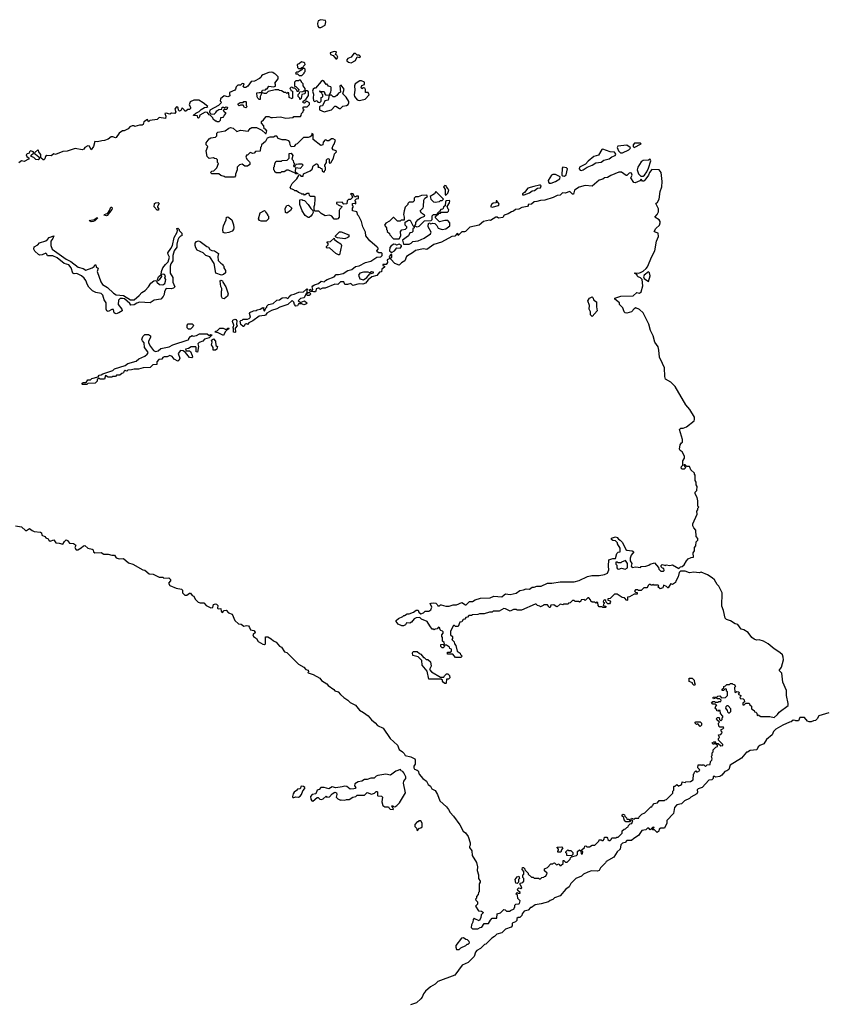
# Model space of a CAD drawing. Extents: x 2219101 to 2444320, y 201258 to 358766.
# Tile 316 of 349: x 2382054 to 2391076, y 292816 to 303846. Entities that reach past the tile are written whole.
import ezdxf

# ---------------------------------------------------------------- set-up
doc = ezdxf.new("R2010")
doc.units = 0

msp = doc.modelspace()

# ---------------------------------------------------------------- linework, layer by layer
at = {"layer": '0CON10XD'}
for points in [[(2385425, 303760), (2385476, 303784), (2385483, 303823), (2385478, 303838), (2385425, 303846), (2385398, 303832), (2385390, 303805), (2385393, 303773), (2385405, 303760), (2385425, 303760)], [(2385605, 303407), (2385616, 303425), (2385605, 303448), (2385590, 303455), (2385600, 303485), (2385575, 303490), (2385532, 303475), (2385533, 303455), (2385563, 303443), (2385595, 303408), (2385605, 303407)], [(2385765, 303364), (2385815, 303389), (2385835, 303430), (2385865, 303422), (2385870, 303435), (2385855, 303447), (2385835, 303450), (2385815, 303468), (2385795, 303468), (2385766, 303425), (2385729, 303411), (2385716, 303395), (2385718, 303385), (2385735, 303369), (2385765, 303364)], [(2385178, 303298), (2385205, 303300), (2385215, 303310), (2385228, 303312), (2385233, 303327), (2385250, 303345), (2385248, 303358), (2385237, 303367), (2385208, 303372), (2385185, 303350), (2385160, 303345), (2385165, 303310), (2385178, 303298)], [(2386777, 301353), (2386692, 301328), (2386615, 301270), (2386575, 301278), (2386485, 301260), (2386465, 301241), (2386387, 301193), (2386367, 301145), (2386329, 301121), (2386305, 301097), (2386255, 301113), (2386212, 301162), (2386210, 301175), (2386220, 301185), (2386220, 301215), (2386215, 301220), (2386190, 301195), (2386198, 301172), (2386170, 301155), (2386172, 301125), (2386158, 301102), (2386120, 301105), (2386122, 301092), (2386140, 301085), (2386138, 301075), (2386110, 301050), (2386105, 301020), (2386082, 301018), (2386055, 300982), (2385996, 300964), (2385957, 300933), (2385928, 300895), (2385895, 300882), (2385855, 300888), (2385785, 300870), (2385762, 300892), (2385725, 300878), (2385695, 300880), (2385685, 300910), (2385645, 300908), (2385615, 300880), (2385585, 300883), (2385475, 300837), (2385445, 300838), (2385415, 300822), (2385408, 300838), (2385395, 300838), (2385375, 300830), (2385372, 300805), (2385365, 300798), (2385345, 300798), (2385312, 300802), (2385300, 300815), (2385302, 300828), (2385328, 300812), (2385338, 300825), (2385328, 300855), (2385337, 300865), (2385355, 300877), (2385400, 300890), (2385430, 300915), (2385465, 300910), (2385478, 300925), (2385497, 300935), (2385574, 300966), (2385598, 300992), (2385625, 300990), (2385677, 301003), (2385730, 301035), (2385775, 301048), (2385815, 301080), (2385855, 301090), (2385927, 301125), (2385988, 301142), (2386055, 301186), (2386099, 301191), (2386114, 301205), (2386112, 301225), (2386105, 301234), (2386075, 301236), (2386057, 301245), (2386054, 301256), (2386070, 301275), (2386070, 301285), (2386059, 301299), (2385977, 301367), (2385930, 301425), (2385928, 301465), (2385898, 301525), (2385882, 301585), (2385852, 301645), (2385840, 301655), (2385828, 301695), (2385780, 301705), (2385780, 301735), (2385790, 301745), (2385788, 301758), (2385780, 301765), (2385780, 301785), (2385805, 301790), (2385818, 301782), (2385820, 301805), (2385812, 301812), (2385810, 301825), (2385825, 301840), (2385848, 301842), (2385848, 301868), (2385825, 301870), (2385818, 301862), (2385805, 301860), (2385790, 301895), (2385765, 301900), (2385760, 301895), (2385768, 301888), (2385780, 301855), (2385758, 301832), (2385735, 301830), (2385720, 301815), (2385718, 301782), (2385685, 301780), (2385665, 301800), (2385602, 301798), (2385602, 301782), (2385615, 301780), (2385622, 301772), (2385660, 301755), (2385658, 301742), (2385640, 301725), (2385633, 301707), (2385630, 301635), (2385618, 301615), (2385605, 301610), (2385575, 301612), (2385548, 301645), (2385525, 301658), (2385475, 301650), (2385430, 301675), (2385405, 301700), (2385362, 301702), (2385350, 301715), (2385350, 301755), (2385358, 301775), (2385364, 301835), (2385362, 301862), (2385357, 301867), (2385310, 301865), (2385300, 301875), (2385295, 301900), (2385275, 301900), (2385245, 301880), (2385235, 301890), (2385215, 301890), (2385205, 301900), (2385175, 301910), (2385155, 301930), (2385135, 301930), (2385125, 301940), (2385095, 301950), (2385082, 301965), (2385105, 302010), (2385156, 302064), (2385182, 302108), (2385195, 302110), (2385203, 302093), (2385228, 302092), (2385232, 302118), (2385308, 302152), (2385328, 302172), (2385342, 302208), (2385375, 302230), (2385385, 302230), (2385400, 302205), (2385392, 302192), (2385415, 302190), (2385422, 302182), (2385438, 302178), (2385442, 302152), (2385455, 302140), (2385468, 302142), (2385472, 302158), (2385480, 302165), (2385480, 302195), (2385472, 302202), (2385470, 302215), (2385490, 302245), (2385490, 302275), (2385502, 302288), (2385515, 302290), (2385520, 302285), (2385520, 302245), (2385525, 302240), (2385538, 302242), (2385567, 302293), (2385580, 302345), (2385600, 302365), (2385598, 302378), (2385565, 302388), (2385552, 302405), (2385563, 302437), (2385577, 302453), (2385590, 302495), (2385565, 302510), (2385545, 302510), (2385515, 302490), (2385495, 302490), (2385488, 302498), (2385475, 302500), (2385452, 302475), (2385450, 302445), (2385425, 302438), (2385340, 302505), (2385340, 302565), (2385325, 302570), (2385320, 302545), (2385307, 302533), (2385283, 302527), (2385232, 302528), (2385160, 302455), (2385144, 302446), (2385126, 302424), (2385095, 302420), (2385083, 302443), (2385080, 302475), (2385068, 302488), (2385035, 302500), (2384995, 302500), (2384950, 302515), (2384935, 302540), (2384915, 302540), (2384895, 302530), (2384855, 302530), (2384825, 302520), (2384805, 302480), (2384760, 302445), (2384757, 302423), (2384750, 302415), (2384748, 302372), (2384695, 302370), (2384678, 302352), (2384665, 302348), (2384635, 302360), (2384605, 302330), (2384592, 302328), (2384588, 302305), (2384601, 302281), (2384628, 302255), (2384632, 302245), (2384630, 302225), (2384605, 302204), (2384576, 302206), (2384545, 302228), (2384515, 302220), (2384488, 302192), (2384488, 302165), (2384470, 302115), (2384470, 302095), (2384458, 302082), (2384355, 302080), (2384345, 302090), (2384305, 302100), (2384285, 302120), (2384205, 302120), (2384190, 302135), (2384205, 302150), (2384228, 302152), (2384260, 302185), (2384280, 302235), (2384270, 302245), (2384270, 302275), (2384258, 302288), (2384235, 302290), (2384225, 302298), (2384175, 302290), (2384153, 302313), (2384142, 302375), (2384160, 302425), (2384142, 302445), (2384142, 302465), (2384175, 302512), (2384195, 302522), (2384245, 302530), (2384260, 302545), (2384262, 302575), (2384273, 302587), (2384355, 302601), (2384395, 302631), (2384415, 302639), (2384445, 302630), (2384485, 302593), (2384525, 302608), (2384612, 302598), (2384634, 302626), (2384653, 302637), (2384705, 302638), (2384767, 302607), (2384805, 302570), (2384815, 302570), (2384822, 302602), (2384805, 302620), (2384792, 302622), (2384788, 302655), (2384760, 302685), (2384760, 302705), (2384786, 302724), (2384815, 302762), (2384845, 302762), (2384865, 302750), (2384885, 302751), (2384975, 302757), (2385035, 302743), (2385115, 302750), (2385125, 302760), (2385198, 302762), (2385207, 302773), (2385210, 302795), (2385230, 302815), (2385230, 302825), (2385240, 302835), (2385230, 302845), (2385230, 302865), (2385235, 302870), (2385275, 302870), (2385300, 302895), (2385300, 302915), (2385275, 302930), (2385262, 302928), (2385245, 302910), (2385230, 302915), (2385230, 302935), (2385260, 302950), (2385290, 302995), (2385287, 303037), (2385275, 303050), (2385250, 303050), (2385252, 303025), (2385248, 303015), (2385212, 303008), (2385207, 302963), (2385195, 302950), (2385190, 302955), (2385190, 302965), (2385172, 302985), (2385172, 303008), (2385188, 303022), (2385192, 303038), (2385225, 303040), (2385235, 303050), (2385250, 303050), (2385250, 303075), (2385230, 303105), (2385228, 303128), (2385210, 303145), (2385210, 303155), (2385198, 303168), (2385185, 303170), (2385175, 303160), (2385145, 303160), (2385130, 303145), (2385132, 303102), (2385148, 303098), (2385180, 303065), (2385178, 303052), (2385168, 303042), (2385162, 303042), (2385158, 303058), (2385135, 303080), (2385115, 303080), (2385108, 303088), (2385095, 303090), (2385080, 303075), (2385088, 303068), (2385092, 303052), (2385110, 303045), (2385110, 302965), (2385105, 302960), (2385070, 302975), (2385068, 303028), (2385055, 303030), (2385045, 303020), (2385035, 303030), (2385015, 303030), (2384985, 303050), (2384962, 303052), (2384955, 303060), (2384915, 303060), (2384835, 303040), (2384815, 303020), (2384795, 303018), (2384760, 303030), (2384760, 303015), (2384748, 302985), (2384748, 302952), (2384735, 302950), (2384720, 302965), (2384713, 302983), (2384710, 303025), (2384735, 303032), (2384760, 303030), (2384774, 303056), (2384805, 303060), (2384815, 303070), (2384825, 303070), (2384845, 303100), (2384895, 303092), (2384918, 303102), (2384920, 303125), (2384910, 303135), (2384950, 303185), (2384950, 303205), (2384920, 303235), (2384902, 303242), (2384890, 303255), (2384875, 303258), (2384845, 303254), (2384775, 303230), (2384762, 303218), (2384755, 303200), (2384738, 303188)], [(2385185, 303220), (2385215, 303222), (2385240, 303245), (2385240, 303255), (2385250, 303265), (2385252, 303292), (2385245, 303300), (2385222, 303298), (2385215, 303280), (2385205, 303280), (2385172, 303258), (2385153, 303257), (2385142, 303245), (2385145, 303240), (2385165, 303240), (2385185, 303220)], [(2384738, 303188), (2384682, 303158), (2384645, 303152), (2384608, 303102), (2384585, 303088), (2384568, 303088), (2384558, 303098), (2384567, 303127), (2384545, 303130), (2384526, 303114), (2384495, 303113), (2384477, 303095), (2384472, 303068), (2384463, 303057), (2384405, 303030), (2384403, 303013), (2384410, 303005), (2384400, 302990), (2384385, 302982), (2384345, 302992), (2384302, 302958), (2384300, 302935), (2384308, 302928), (2384310, 302915), (2384280, 302885), (2384185, 302832), (2384178, 302815), (2384182, 302802), (2384195, 302790), (2384232, 302788), (2384250, 302805), (2384260, 302825), (2384285, 302838), (2384318, 302842), (2384323, 302867), (2384337, 302867), (2384345, 302860), (2384365, 302868), (2384380, 302865), (2384375, 302840), (2384345, 302840), (2384332, 302828), (2384342, 302812), (2384358, 302808), (2384360, 302795), (2384342, 302778), (2384338, 302762), (2384328, 302752), (2384302, 302748), (2384300, 302715), (2384285, 302700), (2384265, 302700), (2384258, 302708), (2384245, 302710), (2384222, 302732), (2384218, 302748), (2384188, 302778), (2384175, 302780), (2384158, 302808), (2384131, 302809), (2384070, 302775), (2384065, 302750), (2384055, 302743), (2384050, 302745), (2384045, 302770), (2384002, 302772), (2384002, 302778), (2384025, 302800), (2384065, 302818), (2384085, 302840), (2384125, 302862), (2384150, 302865), (2384160, 302875), (2384110, 302915), (2384060, 302945), (2384005, 302943), (2383964, 302926), (2383953, 302893), (2383967, 302867), (2383965, 302850), (2383955, 302840), (2383935, 302840), (2383915, 302820), (2383902, 302822), (2383896, 302836), (2383875, 302860), (2383860, 302830), (2383843, 302823), (2383833, 302833), (2383829, 302859), (2383815, 302868), (2383805, 302866), (2383791, 302845), (2383802, 302815), (2383790, 302795), (2383755, 302800), (2383735, 302788), (2383695, 302798), (2383680, 302795), (2383692, 302765), (2383685, 302740), (2383615, 302750), (2383592, 302728), (2383513, 302717), (2383495, 302702), (2383485, 302727), (2383445, 302700), (2383437, 302673), (2383427, 302663), (2383394, 302666), (2383345, 302650), (2383337, 302657), (2383315, 302658), (2383288, 302645), (2383267, 302623), (2383225, 302602), (2383205, 302600), (2383167, 302573), (2383135, 302528), (2383125, 302522), (2383095, 302532), (2383078, 302532), (2383045, 302507), (2383005, 302491), (2382975, 302490), (2382925, 302477), (2382895, 302480), (2382882, 302425), (2382855, 302388), (2382835, 302428), (2382815, 302432), (2382784, 302416), (2382773, 302397), (2382755, 302387), (2382675, 302402), (2382585, 302373), (2382535, 302370), (2382455, 302337), (2382435, 302342), (2382405, 302322), (2382356, 302324), (2382343, 302315), (2382334, 302286), (2382323, 302277), (2382315, 302277), (2382289, 302299), (2382289, 302335), (2382277, 302355), (2382268, 302365), (2382265, 302380), (2382255, 302387), (2382220, 302355), (2382222, 302342), (2382245, 302330), (2382270, 302305), (2382272, 302285), (2382260, 302275), (2382235, 302280), (2382211, 302301), (2382182, 302312), (2382182, 302328), (2382208, 302352), (2382210, 302365), (2382174, 302376), (2382163, 302367), (2382158, 302352), (2382136, 302344), (2382127, 302333), (2382132, 302312), (2382160, 302295), (2382152, 302285), (2382105, 302258), (2382074, 302266), (2382045, 302242)], [(2385415, 302920), (2385430, 302935), (2385430, 302975), (2385448, 302982), (2385450, 303005), (2385442, 303012), (2385438, 303028), (2385422, 303032), (2385420, 303040), (2385410, 303045), (2385415, 303048), (2385420, 303040), (2385465, 303040), (2385470, 303015), (2385480, 303005), (2385520, 303000), (2385540, 303035), (2385543, 303057), (2385543, 303085), (2385538, 303095), (2385512, 303102), (2385495, 303128), (2385485, 303120), (2385464, 303154), (2385445, 303164), (2385430, 303155), (2385365, 303080), (2385355, 303080), (2385342, 303068), (2385332, 303045), (2385343, 303013), (2385340, 302965), (2385345, 302940), (2385355, 302930), (2385385, 302940), (2385392, 302922), (2385415, 302920)], [(2385465, 302812), (2385544, 302836), (2385585, 302876), (2385595, 302878), (2385635, 302850), (2385645, 302850), (2385673, 302877), (2385715, 302884), (2385731, 302895), (2385740, 302915), (2385739, 302929), (2385709, 302979), (2385673, 303015), (2385688, 303068), (2385655, 303112), (2385638, 303105), (2385647, 303033), (2385625, 303022), (2385607, 302995), (2385585, 302981), (2385565, 302982), (2385545, 303000), (2385520, 303000), (2385508, 302945), (2385473, 302937), (2385445, 302880), (2385422, 302878), (2385412, 302868), (2385410, 302835), (2385465, 302812)], [(2385855, 302941), (2385875, 302944), (2385923, 302955), (2385968, 303005), (2385955, 303031), (2385925, 303030), (2385926, 303065), (2385919, 303079), (2385905, 303081), (2385885, 303071), (2385878, 303085), (2385885, 303108), (2385915, 303118), (2385917, 303147), (2385882, 303162), (2385865, 303162), (2385811, 303129), (2385803, 303105), (2385809, 303055), (2385799, 303005), (2385804, 302984), (2385835, 302947), (2385855, 302941)], [(2384585, 302860), (2384572, 302862), (2384555, 302890), (2384525, 302890), (2384512, 302882), (2384502, 302892), (2384500, 302905), (2384523, 302917), (2384555, 302920), (2384565, 302930), (2384585, 302930), (2384590, 302925), (2384590, 302885), (2384600, 302875), (2384585, 302860)], [(2388784, 302354), (2388805, 302355), (2388875, 302387), (2388894, 302405), (2388890, 302415), (2388855, 302440), (2388752, 302428), (2388747, 302413), (2388761, 302375), (2388784, 302354)], [(2388935, 302414), (2389013, 302455), (2389005, 302463), (2388938, 302462), (2388926, 302445), (2388924, 302424), (2388935, 302414)], [(2385165, 302120), (2385145, 302120), (2385138, 302128), (2385065, 302160), (2385045, 302160), (2385015, 302140), (2384985, 302140), (2384975, 302130), (2384925, 302130), (2384912, 302142), (2384908, 302158), (2384900, 302165), (2384900, 302195), (2384908, 302202), (2384910, 302235), (2384925, 302260), (2384985, 302260), (2384995, 302270), (2385048, 302272), (2385070, 302295), (2385073, 302347), (2385095, 302350), (2385112, 302325), (2385100, 302285), (2385118, 302268), (2385120, 302245), (2385130, 302235), (2385120, 302205), (2385125, 302200), (2385138, 302202), (2385142, 302218), (2385152, 302228), (2385175, 302232), (2385215, 302230), (2385230, 302215), (2385195, 302180), (2385142, 302188), (2385140, 302145), (2385152, 302132), (2385168, 302128), (2385165, 302120)], [(2388345, 302157), (2388365, 302163), (2388408, 302192), (2388465, 302215), (2388508, 302242), (2388565, 302251), (2388595, 302271), (2388655, 302288), (2388685, 302310), (2388721, 302325), (2388729, 302335), (2388728, 302348), (2388715, 302361), (2388665, 302364), (2388585, 302397), (2388575, 302393), (2388535, 302330), (2388482, 302315), (2388419, 302261), (2388392, 302228), (2388323, 302195), (2388320, 302175), (2388331, 302161), (2388345, 302157)], [(2389012, 302092), (2389035, 302092), (2389052, 302105), (2389079, 302141), (2389097, 302183), (2389123, 302265), (2389115, 302282), (2389096, 302274), (2389035, 302268), (2389015, 302252), (2388977, 302195), (2388970, 302165), (2388985, 302120), (2389012, 302092)], [(2388585, 297260), (2388575, 297270), (2388545, 297270), (2388532, 297282), (2388528, 297318), (2388515, 297320), (2388505, 297310), (2388495, 297320), (2388465, 297320), (2388452, 297332), (2388448, 297348), (2388428, 297368), (2388415, 297370), (2388385, 297340), (2388375, 297350), (2388342, 297348), (2388338, 297332), (2388325, 297320), (2388315, 297330), (2388275, 297330), (2388265, 297340), (2388245, 297340), (2388218, 297312), (2388202, 297308), (2388195, 297300), (2388145, 297300), (2388135, 297290), (2388105, 297300), (2388075, 297270), (2388062, 297272), (2388035, 297290), (2388002, 297288), (2387995, 297260), (2387985, 297260), (2387978, 297278), (2387965, 297290), (2387925, 297290), (2387918, 297282), (2387885, 297270), (2387878, 297278), (2387852, 297282), (2387837, 297297), (2387825, 297298), (2387675, 297230), (2387625, 297230), (2387615, 297240), (2387585, 297240), (2387545, 297220), (2387495, 297248), (2387475, 297250), (2387425, 297220), (2387355, 297220), (2387345, 297210), (2387315, 297210), (2387255, 297190), (2387205, 297192), (2387185, 297182), (2387125, 297180), (2387115, 297170), (2387085, 297170), (2387068, 297152), (2387052, 297148), (2387038, 297132), (2387022, 297128), (2387005, 297100), (2386982, 297098), (2386965, 297050), (2386935, 297050), (2386925, 297060), (2386912, 297058), (2386880, 296995), (2386880, 296955), (2386900, 296935), (2386900, 296915), (2386893, 296903), (2386920, 296875), (2386923, 296853), (2386940, 296835), (2386952, 296772), (2386988, 296748), (2386990, 296735), (2387010, 296715), (2386995, 296700), (2386935, 296700), (2386905, 296740), (2386845, 296740), (2386845, 296760), (2386875, 296760), (2386888, 296772), (2386890, 296795), (2386872, 296802), (2386868, 296818), (2386835, 296840), (2386802, 296838), (2386810, 296825), (2386795, 296810), (2386785, 296810), (2386770, 296825), (2386772, 296848), (2386805, 296850), (2386810, 296855), (2386808, 296868), (2386790, 296885), (2386790, 296925), (2386780, 296935), (2386780, 296955), (2386798, 296972), (2386798, 296988), (2386788, 296998), (2386772, 297002), (2386762, 297012), (2386758, 297028), (2386745, 297040), (2386728, 297022), (2386705, 297020), (2386695, 297010), (2386688, 297018), (2386675, 297020), (2386648, 297055), (2386616, 297106), (2386555, 297130), (2386535, 297150), (2386494, 297146), (2386470, 297135), (2386443, 297097), (2386423, 297087), (2386385, 297090), (2386373, 297067), (2386353, 297057), (2386335, 297057), (2386294, 297074), (2386270, 297105), (2386270, 297115), (2386295, 297138), (2386345, 297160), (2386355, 297170), (2386365, 297170), (2386395, 297190), (2386415, 297190), (2386465, 297210), (2386495, 297230), (2386515, 297230), (2386525, 297210), (2386545, 297190), (2386575, 297200), (2386595, 297220), (2386635, 297220), (2386660, 297235), (2386668, 297265), (2386652, 297305), (2386661, 297309), (2386685, 297313), (2386715, 297308), (2386730, 297295), (2386735, 297280), (2386755, 297280), (2386765, 297290), (2386775, 297290), (2386825, 297278), (2386865, 297278), (2386908, 297292), (2386945, 297290), (2387005, 297318), (2387045, 297290), (2387055, 297290), (2387093, 297327), (2387125, 297328), (2387155, 297347), (2387214, 297366), (2387322, 297368), (2387365, 297388), (2387455, 297380), (2387478, 297405), (2387495, 297413), (2387545, 297408), (2387615, 297422), (2387655, 297450), (2387695, 297458), (2387725, 297472), (2387765, 297468), (2387795, 297488), (2387815, 297488), (2387845, 297502), (2387895, 297502), (2387965, 297532), (2388015, 297533), (2388105, 297548), (2388265, 297547), (2388320, 297565), (2388413, 297607), (2388461, 297619), (2388545, 297619), (2388605, 297630), (2388638, 297645), (2388652, 297685), (2388647, 297725), (2388650, 297795), (2388695, 297810), (2388728, 297812), (2388740, 297865), (2388755, 297880), (2388780, 297885), (2388777, 297927), (2388750, 297975), (2388750, 297985), (2388728, 298008), (2388695, 298010), (2388683, 298023), (2388682, 298038), (2388725, 298052), (2388746, 298046), (2388760, 298025), (2388780, 298015), (2388805, 297990), (2388842, 297912), (2388852, 297902), (2388915, 297897), (2388932, 297885), (2388902, 297848), (2388890, 297815), (2388890, 297785), (2388910, 297755), (2388902, 297725), (2388915, 297710), (2388955, 297718), (2389005, 297710), (2389015, 297720), (2389066, 297724), (2389100, 297735), (2389113, 297747), (2389165, 297760), (2389208, 297708), (2389212, 297692), (2389235, 297670), (2389265, 297670), (2389270, 297675), (2389268, 297698), (2389252, 297702), (2389238, 297718), (2389238, 297732), (2389248, 297742), (2389277, 297737), (2389285, 297730), (2389295, 297738), (2389335, 297730), (2389365, 297738), (2389435, 297700), (2389453, 297717), (2389475, 297720), (2389495, 297738), (2389520, 297785), (2389542, 297808), (2389575, 297822), (2389600, 297825), (2389598, 297875), (2389610, 297895), (2389610, 297935), (2389628, 297952), (2389630, 297995), (2389650, 298015), (2389650, 298035), (2389630, 298055), (2389627, 298127), (2389603, 298153), (2389592, 298175), (2389591, 298199), (2389640, 298305), (2389638, 298342), (2389650, 298355), (2389650, 298375), (2389658, 298385), (2389650, 298395), (2389650, 298455), (2389642, 298492), (2389618, 298535), (2389620, 298555), (2389637, 298573), (2389640, 298615), (2389630, 298635), (2389630, 298665), (2389620, 298685), (2389620, 298745), (2389610, 298755), (2389610, 298765), (2389570, 298805), (2389560, 298835), (2389555, 298840), (2389525, 298840), (2389508, 298858), (2389495, 298860), (2389490, 298855), (2389508, 298838), (2389510, 298825), (2389495, 298812), (2389475, 298810), (2389461, 298821), (2389465, 298840), (2389480, 298855), (2389482, 298905), (2389500, 298935), (2389500, 298955), (2389472, 299005), (2389451, 299021), (2389444, 299034), (2389452, 299085), (2389464, 299106), (2389478, 299115), (2389478, 299145), (2389442, 299255), (2389458, 299272), (2389485, 299270), (2389520, 299285), (2389606, 299354), (2389613, 299367), (2389613, 299395), (2389559, 299479), (2389515, 299532), (2389395, 299737), (2389348, 299785), (2389285, 299820), (2389278, 299848), (2389274, 299945), (2389254, 299996), (2389218, 300065), (2389213, 300145), (2389203, 300183), (2389166, 300235), (2389149, 300305), (2389119, 300365), (2389098, 300435), (2389035, 300562), (2388995, 300599), (2388955, 300618), (2388935, 300607), (2388905, 300574), (2388855, 300560), (2388835, 300562), (2388824, 300574), (2388808, 300618), (2388770, 300655), (2388770, 300675), (2388720, 300715), (2388720, 300725), (2388785, 300749), (2388925, 300754), (2388965, 300788), (2388995, 300781), (2389013, 300797), (2389031, 300865), (2389027, 300937), (2389005, 300956), (2388980, 300965), (2388970, 300975), (2388968, 300988), (2388940, 301005), (2388945, 301010), (2388985, 301008), (2389005, 301013), (2389035, 301029), (2389071, 301059), (2389085, 301079), (2389135, 301192), (2389168, 301255), (2389184, 301365), (2389208, 301418), (2389206, 301456), (2389170, 301465), (2389160, 301475), (2389178, 301505), (2389219, 301545), (2389228, 301572), (2389227, 301587), (2389216, 301605), (2389168, 301635), (2389195, 301663), (2389208, 301695), (2389207, 301727), (2389178, 301785), (2389197, 301803), (2389216, 301835), (2389228, 301921), (2389246, 301975), (2389251, 302035), (2389238, 302135), (2389214, 302164), (2389135, 302168), (2389106, 302135), (2389097, 302103), (2389055, 302048), (2389042, 302038), (2389028, 302038), (2389015, 302060), (2388998, 302042), (2388945, 302018), (2388931, 302021), (2388900, 302075), (2388912, 302105), (2388906, 302126), (2388895, 302132), (2388878, 302125), (2388855, 302100), (2388845, 302100), (2388795, 302137), (2388765, 302137), (2388675, 302100), (2388638, 302078), (2388605, 302073), (2388585, 302060), (2388545, 302047), (2388465, 301982), (2388385, 301990), (2388320, 301970), (2388268, 301935), (2388255, 301890), (2388245, 301892), (2388215, 301920), (2388163, 301903), (2388134, 301906), (2388105, 301882), (2388074, 301876), (2388030, 301855), (2387935, 301823), (2387885, 301822), (2387845, 301809), (2387815, 301806), (2387785, 301780), (2387750, 301775), (2387750, 301765), (2387740, 301755), (2387677, 301743), (2387645, 301724), (2387605, 301718), (2387585, 301700), (2387560, 301695), (2387525, 301670), (2387480, 301655), (2387465, 301630), (2387415, 301622), (2387402, 301632), (2387385, 301632), (2387325, 301598), (2387315, 301600), (2387250, 301585), (2387200, 301545), (2387095, 301522), (2387048, 301475), (2387035, 301468), (2387005, 301468), (2386965, 301430), (2386960, 301435), (2386970, 301445), (2386955, 301450), (2386928, 301422), (2386895, 301418), (2386777, 301353)], [(2388005, 302014), (2388055, 302035), (2388104, 302065), (2388106, 302086), (2388055, 302110), (2388025, 302112), (2388010, 302105), (2387974, 302045), (2387976, 302025), (2387985, 302016), (2388005, 302014)], [(2388155, 302093), (2388175, 302108), (2388188, 302175), (2388177, 302187), (2388138, 302192), (2388128, 302182), (2388127, 302105), (2388138, 302095), (2388155, 302093)], [(2387705, 301883), (2387765, 301908), (2387793, 301927), (2387818, 301932), (2387852, 301958), (2387885, 301964), (2387893, 301985), (2387885, 301993), (2387875, 301992), (2387811, 301979), (2387745, 301957), (2387709, 301911), (2387684, 301895), (2387684, 301884), (2387705, 301883)], [(2386415, 301333), (2386437, 301343), (2386455, 301363), (2386515, 301370), (2386582, 301398), (2386654, 301446), (2386663, 301465), (2386630, 301525), (2386628, 301545), (2386635, 301570), (2386648, 301568), (2386655, 301560), (2386682, 301568), (2386702, 301562), (2386725, 301540), (2386741, 301511), (2386785, 301495), (2386825, 301502), (2386870, 301535), (2386872, 301572), (2386850, 301595), (2386815, 301598), (2386755, 301580), (2386710, 301625), (2386712, 301638), (2386730, 301660), (2386685, 301660), (2386670, 301645), (2386670, 301605), (2386658, 301592), (2386585, 301590), (2386525, 301530), (2386505, 301522), (2386482, 301532), (2386480, 301545), (2386490, 301555), (2386492, 301575), (2386512, 301605), (2386542, 301628), (2386590, 301645), (2386588, 301658), (2386555, 301678), (2386540, 301705), (2386572, 301738), (2386578, 301755), (2386580, 301825), (2386590, 301845), (2386620, 301865), (2386615, 301880), (2386555, 301878), (2386515, 301860), (2386485, 301860), (2386470, 301845), (2386470, 301815), (2386458, 301802), (2386415, 301800), (2386400, 301785), (2386400, 301775), (2386370, 301745), (2386358, 301705), (2386352, 301665), (2386360, 301635), (2386358, 301602), (2386325, 301600), (2386315, 301590), (2386285, 301590), (2386245, 301630), (2386235, 301630), (2386195, 301590), (2386154, 301566), (2386140, 301545), (2386160, 301515), (2386160, 301495), (2386168, 301488), (2386170, 301475), (2386195, 301450), (2386200, 301435), (2386242, 301392), (2386305, 301390), (2386322, 301425), (2386320, 301475), (2386335, 301490), (2386375, 301500), (2386390, 301515), (2386390, 301525), (2386370, 301545), (2386372, 301578), (2386408, 301602), (2386425, 301600), (2386455, 301540), (2386470, 301525), (2386470, 301515), (2386458, 301502), (2386458, 301475), (2386445, 301462), (2386422, 301458), (2386407, 301423), (2386340, 301375), (2386353, 301333), (2386415, 301333)], [(2386705, 301802), (2386755, 301810), (2386765, 301820), (2386785, 301820), (2386800, 301835), (2386715, 301920), (2386700, 301895), (2386652, 301865), (2386657, 301837), (2386690, 301805), (2386705, 301802)], [(2386825, 301880), (2386848, 301902), (2386860, 301935), (2386852, 301942), (2386850, 301955), (2386832, 301972), (2386830, 301985), (2386815, 301990), (2386800, 301975), (2386820, 301945), (2386820, 301885), (2386825, 301880)], [(2383605, 301712), (2383594, 301714), (2383558, 301748), (2383563, 301785), (2383575, 301793), (2383605, 301797), (2383617, 301787), (2383598, 301755), (2383598, 301745), (2383612, 301725), (2383605, 301712)], [(2385295, 301630), (2385285, 301630), (2385251, 301651), (2385216, 301706), (2385192, 301775), (2385192, 301828), (2385215, 301830), (2385223, 301823), (2385245, 301820), (2385286, 301776), (2385315, 301730), (2385338, 301708), (2385340, 301685), (2385328, 301662), (2385316, 301644), (2385295, 301630)], [(2386735, 301660), (2386752, 301678), (2386765, 301680), (2386775, 301690), (2386845, 301690), (2386858, 301702), (2386860, 301715), (2386852, 301722), (2386840, 301755), (2386867, 301793), (2386870, 301815), (2386865, 301820), (2386832, 301818), (2386822, 301808), (2386818, 301762), (2386802, 301748), (2386798, 301732), (2386788, 301722), (2386772, 301718), (2386760, 301705), (2386758, 301692), (2386745, 301690), (2386730, 301675), (2386730, 301660), (2386735, 301660)], [(2387345, 301744), (2387417, 301765), (2387423, 301775), (2387420, 301785), (2387398, 301818), (2387390, 301815), (2387390, 301795), (2387358, 301792), (2387340, 301780), (2387328, 301755), (2387345, 301744)], [(2383025, 301647), (2382998, 301655), (2383003, 301665), (2383040, 301680), (2383060, 301710), (2383073, 301745), (2383085, 301747), (2383090, 301735), (2383085, 301718), (2383035, 301653), (2383025, 301647)], [(2384758, 301588), (2384740, 301595), (2384730, 301615), (2384747, 301683), (2384795, 301710), (2384808, 301698), (2384810, 301685), (2384830, 301665), (2384830, 301655), (2384840, 301645), (2384840, 301615), (2384815, 301590), (2384758, 301588)], [(2385045, 301680), (2385030, 301685), (2385028, 301732), (2385047, 301763), (2385065, 301768), (2385100, 301735), (2385085, 301710), (2385045, 301680)], [(2382855, 301581), (2382830, 301595), (2382892, 301608), (2382915, 301626), (2382930, 301625), (2382896, 301594), (2382875, 301584), (2382855, 301581)], [(2384355, 301453), (2384332, 301462), (2384330, 301495), (2384338, 301535), (2384367, 301603), (2384370, 301635), (2384385, 301638), (2384428, 301605), (2384449, 301549), (2384452, 301515), (2384447, 301495), (2384432, 301478), (2384395, 301461), (2384355, 301453)], [(2383135, 300552), (2383123, 300553), (2383113, 300563), (2383105, 300600), (2383085, 300598), (2383045, 300578), (2383030, 300585), (2383023, 300605), (2383022, 300675), (2382998, 300708), (2382985, 300760), (2382965, 300778), (2382905, 300790), (2382868, 300808), (2382829, 300849), (2382813, 300875), (2382796, 300926), (2382775, 300952), (2382745, 300978), (2382695, 301002), (2382665, 300998), (2382647, 301007), (2382629, 301065), (2382605, 301098), (2382550, 301115), (2382475, 301178), (2382425, 301202), (2382365, 301200), (2382358, 301218), (2382345, 301230), (2382305, 301210), (2382278, 301208), (2382264, 301214), (2382224, 301254), (2382212, 301275), (2382217, 301303), (2382255, 301323), (2382274, 301346), (2382345, 301370), (2382365, 301382), (2382384, 301406), (2382436, 301426), (2382426, 301394), (2382403, 301365), (2382402, 301315), (2382417, 301277), (2382573, 301163), (2382626, 301136), (2382708, 301072), (2382765, 301057), (2382795, 301040), (2382865, 301068), (2382888, 301082), (2382895, 301100), (2382905, 301100), (2382912, 301072), (2382932, 301062), (2382922, 301025), (2382961, 300911), (2382980, 300880), (2383036, 300846), (2383103, 300783), (2383135, 300764), (2383216, 300756), (2383295, 300707), (2383334, 300706), (2383392, 300755), (2383421, 300789), (2383458, 300812), (2383496, 300854), (2383523, 300895), (2383555, 300922), (2383580, 300925), (2383588, 300918), (2383590, 300905), (2383618, 300878), (2383655, 300876), (2383678, 300892), (2383688, 300915), (2383689, 300935), (2383678, 300955), (2383686, 300976), (2383675, 300992), (2383665, 300997), (2383640, 300990), (2383642, 300968), (2383615, 300930), (2383605, 300920), (2383598, 300935), (2383610, 300965), (2383640, 300990), (2383642, 301025), (2383655, 301065), (2383686, 301105), (2383718, 301132), (2383731, 301185), (2383715, 301215), (2383711, 301235), (2383747, 301283), (2383764, 301315), (2383784, 301406), (2383818, 301465), (2383820, 301485), (2383812, 301508), (2383825, 301510), (2383840, 301495), (2383840, 301485), (2383870, 301455), (2383870, 301425), (2383855, 301420), (2383837, 301403), (2383825, 301380), (2383813, 301333), (2383812, 301298), (2383782, 301255), (2383767, 301203), (2383768, 301145), (2383745, 301110), (2383738, 301085), (2383738, 301005), (2383767, 300957), (2383770, 300905), (2383790, 300855), (2383775, 300840), (2383749, 300831), (2383694, 300836), (2383675, 300800), (2383672, 300768), (2383660, 300745), (2383633, 300717), (2383560, 300705), (2383515, 300673), (2383395, 300680), (2383365, 300670), (2383335, 300650), (2383298, 300648), (2383286, 300666), (2383229, 300719), (2383204, 300724), (2383179, 300721), (2383159, 300705), (2383158, 300655), (2383198, 300605), (2383202, 300585), (2383165, 300562), (2383135, 300552)], [(2385695, 301392), (2385613, 301403), (2385592, 301412), (2385590, 301425), (2385635, 301470), (2385655, 301468), (2385740, 301435), (2385740, 301415), (2385730, 301405), (2385695, 301392)], [(2384315, 300983), (2384252, 301005), (2384232, 301115), (2384185, 301190), (2384140, 301205), (2384110, 301235), (2384042, 301265), (2384025, 301290), (2384018, 301315), (2384018, 301342), (2384035, 301360), (2384055, 301368), (2384075, 301360), (2384150, 301305), (2384168, 301298), (2384185, 301270), (2384205, 301260), (2384237, 301257), (2384280, 301225), (2384272, 301195), (2384278, 301148), (2384305, 301120), (2384330, 301105), (2384330, 301095), (2384340, 301085), (2384340, 301065), (2384360, 301035), (2384358, 301012), (2384335, 300990), (2384315, 300983)], [(2385635, 301210), (2385625, 301210), (2385595, 301228), (2385525, 301290), (2385498, 301288), (2385490, 301295), (2385488, 301305), (2385510, 301325), (2385508, 301338), (2385492, 301358), (2385535, 301360), (2385575, 301400), (2385580, 301385), (2385600, 301365), (2385650, 301335), (2385657, 301315), (2385635, 301210)], [(2386215, 301240), (2386225, 301242), (2386252, 301258), (2386279, 301291), (2386315, 301288), (2386329, 301305), (2386328, 301318), (2386305, 301330), (2386275, 301320), (2386267, 301327), (2386245, 301330), (2386215, 301314), (2386200, 301295), (2386196, 301256), (2386215, 301240)], [(2385905, 300933), (2385942, 300958), (2385975, 301000), (2386015, 301010), (2386018, 301018), (2385995, 301020), (2385975, 301010), (2385958, 301018), (2385905, 301019), (2385864, 301006), (2385848, 300985), (2385862, 300942), (2385905, 300933)], [(2389095, 300912), (2389114, 300975), (2389109, 301009), (2389095, 301020), (2389049, 300985), (2389040, 300965), (2389046, 300946), (2389095, 300912)], [(2384345, 300720), (2384325, 300722), (2384312, 300745), (2384312, 300805), (2384318, 300815), (2384317, 300835), (2384306, 300856), (2384300, 300915), (2384305, 300927), (2384325, 300920), (2384328, 300905), (2384363, 300855), (2384390, 300775), (2384380, 300750), (2384345, 300720)], [(2384565, 300410), (2384555, 300410), (2384532, 300432), (2384523, 300467), (2384532, 300478), (2384545, 300480), (2384555, 300490), (2384605, 300492), (2384625, 300500), (2384638, 300515), (2384627, 300555), (2384633, 300565), (2384672, 300585), (2384703, 300587), (2384715, 300596), (2384747, 300603), (2384775, 300620), (2384788, 300618), (2384780, 300605), (2384795, 300580), (2384812, 300618), (2384820, 300625), (2384820, 300635), (2384842, 300655), (2384893, 300667), (2384935, 300703), (2384965, 300706), (2384995, 300729), (2385035, 300732), (2385057, 300723), (2385068, 300732), (2385070, 300745), (2385095, 300763), (2385129, 300771), (2385180, 300795), (2385232, 300798), (2385265, 300828), (2385275, 300830), (2385280, 300825), (2385270, 300815), (2385270, 300780), (2385285, 300790), (2385305, 300790), (2385312, 300775), (2385307, 300765), (2385295, 300758), (2385278, 300758), (2385270, 300765), (2385270, 300780), (2385262, 300778), (2385240, 300730), (2385198, 300722), (2385172, 300695), (2385195, 300680), (2385205, 300680), (2385245, 300698), (2385270, 300675), (2385266, 300664), (2385235, 300652), (2385212, 300662), (2385178, 300662), (2385165, 300640), (2385145, 300638), (2385131, 300655), (2385125, 300680), (2385105, 300700), (2385055, 300654), (2384966, 300624), (2384935, 300607), (2384875, 300590), (2384822, 300558), (2384808, 300535), (2384795, 300534), (2384736, 300524), (2384665, 300473), (2384620, 300450), (2384605, 300430), (2384595, 300438), (2384580, 300435), (2384565, 300410)], [(2388465, 300520), (2388448, 300538), (2388446, 300575), (2388432, 300602), (2388436, 300646), (2388417, 300695), (2388435, 300726), (2388465, 300740), (2388474, 300734), (2388484, 300704), (2388514, 300684), (2388512, 300628), (2388522, 300585), (2388465, 300520)], [(2384465, 300340), (2384450, 300345), (2384450, 300385), (2384440, 300395), (2384450, 300405), (2384452, 300425), (2384438, 300465), (2384441, 300479), (2384465, 300490), (2384476, 300486), (2384484, 300474), (2384480, 300435), (2384488, 300415), (2384468, 300392), (2384470, 300345), (2384465, 300340)], [(2383965, 300380), (2383945, 300380), (2383930, 300395), (2383930, 300425), (2383942, 300438), (2383985, 300438), (2384002, 300425), (2383992, 300405), (2383965, 300380)], [(2384335, 300310), (2384275, 300338), (2384240, 300345), (2384252, 300358), (2384265, 300360), (2384295, 300390), (2384332, 300392), (2384355, 300380), (2384375, 300380), (2384385, 300390), (2384395, 300390), (2384400, 300385), (2384372, 300368), (2384355, 300350), (2384335, 300310)], [(2382805, 299760), (2382755, 299760), (2382750, 299765), (2382752, 299775), (2382765, 299782), (2382798, 299782), (2382815, 299810), (2382845, 299812), (2382860, 299825), (2382933, 299847), (2382945, 299862), (2382965, 299867), (2382985, 299880), (2383095, 299916), (2383115, 299933), (2383235, 299971), (2383265, 299996), (2383358, 300022), (2383388, 300045), (2383454, 300076), (2383482, 300098), (2383492, 300115), (2383490, 300125), (2383452, 300175), (2383447, 300227), (2383428, 300248), (2383423, 300265), (2383432, 300298), (2383455, 300318), (2383495, 300318), (2383520, 300305), (2383518, 300285), (2383498, 300245), (2383498, 300225), (2383518, 300185), (2383551, 300141), (2383575, 300128), (2383605, 300138), (2383635, 300162), (2383727, 300183), (2383770, 300205), (2383942, 300258), (2383948, 300262), (2383948, 300275), (2383965, 300298), (2383985, 300310), (2383995, 300302), (2384035, 300310), (2384068, 300328), (2384152, 300328), (2384175, 300310), (2384195, 300320), (2384210, 300315), (2384177, 300283), (2384125, 300268), (2384103, 300245), (2384065, 300230), (2384048, 300215), (2384056, 300185), (2384045, 300120), (2384032, 300125), (2384030, 300175), (2384025, 300180), (2383975, 300183), (2383945, 300162), (2383912, 300155), (2383918, 300138), (2383955, 300138), (2383968, 300128), (2383987, 300085), (2383988, 300065), (2383982, 300058), (2383955, 300060), (2383909, 300119), (2383886, 300136), (2383855, 300141), (2383828, 300105), (2383848, 300055), (2383835, 300028), (2383825, 300022), (2383785, 300042), (2383762, 300072), (2383734, 300086), (2383705, 300070), (2383671, 300069), (2383658, 300062), (2383645, 300044), (2383612, 300038), (2383588, 300012), (2383590, 299985), (2383545, 299978), (2383515, 299948), (2383437, 299947), (2383385, 299930), (2383335, 299931), (2383305, 299922), (2383265, 299920), (2383255, 299910), (2383242, 299912), (2383235, 299920), (2383220, 299905), (2383215, 299890), (2383197, 299883), (2383175, 299862), (2383138, 299862), (2383125, 299850), (2383095, 299850), (2383085, 299840), (2383043, 299843), (2383015, 299860), (2383005, 299820), (2382955, 299820), (2382945, 299830), (2382920, 299815), (2382920, 299795), (2382900, 299775), (2382815, 299770), (2382805, 299760)], [(2384245, 300143), (2384220, 300145), (2384220, 300175), (2384201, 300205), (2384210, 300235), (2384203, 300257), (2384225, 300270), (2384246, 300245), (2384250, 300195), (2384270, 300185), (2384262, 300155), (2384245, 300143)], [(2382005, 298176), (2382075, 298164), (2382120, 298125), (2382130, 298125), (2382165, 298147), (2382192, 298122), (2382214, 298114), (2382287, 298107), (2382297, 298097), (2382302, 298072), (2382336, 298056), (2382345, 298040), (2382372, 298032), (2382380, 298015), (2382395, 298004), (2382435, 298019), (2382460, 297985), (2382495, 297983), (2382535, 297971), (2382555, 298001), (2382575, 298018), (2382590, 298010), (2382612, 297982), (2382655, 297979), (2382680, 297965), (2382682, 297955), (2382670, 297935), (2382685, 297909), (2382705, 297906), (2382742, 297928), (2382767, 297953), (2382785, 297957), (2382815, 297927), (2382866, 297916), (2382876, 297906), (2382882, 297885), (2382895, 297874), (2382965, 297878), (2382995, 297859), (2383045, 297860), (2383085, 297846), (2383115, 297848), (2383135, 297819), (2383168, 297808), (2383215, 297810), (2383273, 297763), (2383322, 297745), (2383432, 297682), (2383455, 297679), (2383505, 297640), (2383550, 297635), (2383615, 297600), (2383655, 297600), (2383668, 297588), (2383725, 297595), (2383744, 297575), (2383741, 297559), (2383720, 297535), (2383736, 297506), (2383807, 297477), (2383865, 297466), (2383876, 297455), (2383876, 297425), (2383905, 297398), (2383925, 297398), (2383955, 297423), (2383965, 297421), (2383987, 297397), (2384005, 297387), (2384019, 297355), (2384051, 297321), (2384075, 297312), (2384115, 297313), (2384144, 297284), (2384195, 297256), (2384215, 297262), (2384226, 297295), (2384245, 297303), (2384259, 297299), (2384272, 297285), (2384268, 297255), (2384275, 297248), (2384305, 297249), (2384311, 297221), (2384319, 297209), (2384325, 297207), (2384344, 297226), (2384365, 297232), (2384391, 297201), (2384432, 297185), (2384464, 297114), (2384505, 297079), (2384535, 297073), (2384565, 297053), (2384595, 297061), (2384615, 297055), (2384629, 297039), (2384640, 297010), (2384675, 297003), (2384690, 296985), (2384688, 296975), (2384673, 296967), (2384666, 296955), (2384671, 296935), (2384704, 296914), (2384725, 296881), (2384775, 296850), (2384795, 296846), (2384806, 296855), (2384807, 296933), (2384834, 296934), (2384871, 296911), (2384895, 296888), (2384925, 296872), (2384965, 296828), (2384985, 296818), (2385020, 296765), (2385045, 296758), (2385177, 296627), (2385235, 296592), (2385258, 296568), (2385285, 296558), (2385288, 296542), (2385280, 296535), (2385285, 296530), (2385340, 296510), (2385415, 296470), (2385432, 296445), (2385492, 296405), (2385508, 296388), (2385573, 296343), (2385585, 296328), (2385622, 296315), (2385646, 296286), (2385685, 296252), (2385730, 296225), (2385755, 296198), (2385815, 296167), (2385860, 296110), (2385906, 296086), (2385957, 296047), (2385992, 296002), (2386035, 295970), (2386061, 295941), (2386125, 295908), (2386203, 295793), (2386285, 295718), (2386305, 295670), (2386340, 295645), (2386360, 295625), (2386370, 295605), (2386435, 295587), (2386478, 295565), (2386482, 295555), (2386482, 295508), (2386467, 295485), (2386467, 295465), (2386475, 295450), (2386505, 295440), (2386515, 295430), (2386528, 295395), (2386567, 295347), (2386608, 295315), (2386629, 295279), (2386655, 295258), (2386671, 295231), (2386705, 295210), (2386732, 295165), (2386758, 295095), (2386835, 295028), (2386858, 294998), (2386874, 294964), (2386912, 294925), (2386983, 294825), (2387022, 294755), (2387046, 294736), (2387078, 294695), (2387100, 294625), (2387098, 294598), (2387090, 294585), (2387093, 294573), (2387117, 294537), (2387122, 294485), (2387168, 294405), (2387182, 294355), (2387178, 294315), (2387192, 294265), (2387192, 294225), (2387210, 294195), (2387210, 294185), (2387200, 294165), (2387200, 294075), (2387192, 294068), (2387190, 294045), (2387170, 294025), (2387170, 294005), (2387160, 293995), (2387162, 293982), (2387180, 293965), (2387182, 293938), (2387160, 293915), (2387192, 293862), (2387225, 293860), (2387250, 293845), (2387222, 293818), (2387220, 293785), (2387198, 293752), (2387152, 293772), (2387145, 293780), (2387132, 293768), (2387130, 293735), (2387113, 293707), (2387110, 293675), (2387125, 293660), (2387185, 293660)], [(2388835, 297692), (2388860, 297705), (2388860, 297755), (2388838, 297788), (2388792, 297768), (2388785, 297760), (2388755, 297760), (2388745, 297770), (2388732, 297768), (2388730, 297745), (2388740, 297735), (2388740, 297705), (2388750, 297695), (2388765, 297692), (2388795, 297702), (2388835, 297692)], [(2387185, 293660), (2387212, 293678), (2387228, 293682), (2387255, 293720), (2387305, 293720), (2387325, 293760), (2387345, 293780), (2387398, 293782), (2387402, 293828), (2387438, 293842), (2387475, 293880), (2387490, 293875), (2387505, 293860), (2387545, 293860), (2387552, 293868), (2387590, 293885), (2387592, 293898), (2387600, 293905), (2387600, 293925), (2387612, 293938), (2387645, 293940), (2387650, 293945), (2387660, 293975), (2387632, 294002), (2387628, 294038), (2387610, 294055), (2387625, 294070), (2387635, 294060), (2387658, 294062), (2387658, 294068), (2387632, 294092), (2387630, 294105), (2387645, 294120), (2387658, 294118), (2387665, 294110), (2387678, 294122), (2387668, 294148), (2387660, 294155), (2387660, 294175), (2387688, 294182), (2387700, 294195), (2387700, 294225), (2387690, 294235), (2387690, 294265), (2387700, 294275), (2387700, 294305), (2387680, 294325), (2387685, 294350), (2387695, 294350), (2387710, 294335), (2387712, 294322), (2387738, 294298), (2387750, 294285), (2387750, 294275), (2387785, 294240), (2387805, 294240), (2387815, 294230), (2387865, 294230), (2387872, 294222), (2387885, 294220), (2387902, 294238), (2387925, 294240), (2387932, 294248), (2387948, 294252), (2387960, 294285), (2387932, 294312), (2387930, 294335), (2387965, 294350), (2388002, 294388), (2388025, 294390), (2388032, 294398), (2388045, 294400), (2388065, 294380), (2388095, 294390), (2388102, 294372), (2388115, 294370), (2388140, 294395), (2388142, 294428), (2388148, 294428), (2388165, 294410), (2388185, 294410), (2388218, 294442), (2388222, 294458), (2388232, 294468), (2388288, 294482), (2388300, 294495), (2388302, 294528), (2388322, 294548), (2388340, 294535), (2388342, 294502), (2388358, 294502), (2388360, 294525), (2388352, 294532), (2388350, 294545), (2388378, 294572), (2388382, 294588), (2388395, 294590), (2388405, 294580), (2388435, 294580), (2388465, 294600), (2388495, 294600), (2388540, 294645), (2388542, 294658), (2388565, 294660), (2388575, 294650), (2388588, 294652), (2388600, 294665), (2388605, 294690), (2388628, 294688), (2388638, 294678), (2388642, 294662), (2388655, 294650), (2388665, 294650), (2388678, 294662), (2388685, 294680), (2388735, 294680), (2388742, 294688), (2388755, 294690), (2388800, 294735), (2388802, 294758), (2388822, 294778), (2388838, 294782), (2388852, 294798), (2388870, 294805), (2388872, 294818), (2388892, 294838), (2388908, 294842), (2388920, 294875), (2388900, 294880), (2388885, 294860), (2388842, 294862), (2388822, 294882), (2388818, 294908), (2388800, 294925), (2388802, 294938), (2388812, 294948), (2388828, 294938), (2388832, 294922), (2388850, 294905), (2388852, 294892), (2388875, 294890), (2388885, 294880), (2388900, 294880), (2388905, 294900), (2388935, 294890), (2388945, 294900), (2388988, 294902), (2388992, 294918), (2389022, 294948), (2389055, 294960), (2389122, 295028), (2389135, 295030), (2389140, 295045), (2389160, 295065), (2389198, 295072), (2389215, 295100), (2389275, 295100), (2389282, 295108), (2389298, 295112), (2389368, 295182), (2389370, 295205), (2389380, 295215), (2389380, 295255), (2389385, 295260), (2389395, 295260), (2389415, 295280), (2389435, 295260), (2389442, 295268), (2389455, 295270), (2389468, 295282), (2389475, 295310), (2389505, 295300), (2389515, 295310), (2389567, 295313), (2389598, 295332), (2389600, 295395), (2389608, 295402), (2389612, 295418), (2389625, 295430), (2389632, 295422), (2389645, 295420), (2389670, 295435), (2389668, 295448), (2389650, 295465), (2389652, 295498), (2389685, 295500), (2389695, 295490), (2389702, 295498), (2389715, 295500), (2389735, 295480), (2389755, 295500), (2389788, 295502), (2389790, 295535), (2389805, 295550), (2389810, 295565), (2389800, 295595), (2389808, 295602), (2389810, 295635), (2389820, 295645), (2389820, 295665), (2389852, 295698), (2389870, 295705), (2389868, 295718), (2389852, 295732), (2389850, 295740), (2389835, 295740), (2389828, 295732), (2389815, 295730), (2389810, 295745), (2389835, 295760), (2389850, 295740), (2389878, 295738), (2389905, 295710), (2389930, 295715), (2389928, 295728), (2389880, 295775), (2389880, 295795), (2389890, 295805), (2389880, 295835), (2389905, 295840), (2389918, 295852), (2389920, 295865), (2389910, 295875), (2389910, 295895), (2389928, 295902), (2389940, 295915), (2389935, 295920), (2389895, 295920), (2389882, 295932), (2389880, 295965), (2389890, 295975), (2389862, 296002), (2389858, 296015), (2389865, 296030), (2389888, 296028), (2389890, 296005), (2389905, 295990), (2389920, 296005), (2389920, 296025), (2389928, 296032), (2389930, 296045), (2389902, 296072), (2389898, 296108), (2389885, 296110), (2389875, 296100), (2389862, 296102), (2389860, 296115), (2389840, 296135), (2389848, 296142), (2389852, 296158), (2389860, 296165), (2389848, 296178), (2389815, 296180), (2389802, 296198), (2389815, 296210), (2389835, 296210), (2389845, 296200), (2389875, 296200), (2389883, 296207), (2389905, 296210), (2389910, 296225), (2389895, 296240), (2389868, 296238), (2389855, 296250), (2389825, 296240), (2389820, 296245), (2389822, 296258), (2389865, 296260), (2389873, 296267), (2389895, 296270), (2389915, 296250), (2389958, 296252), (2389980, 296275), (2389980, 296315), (2389970, 296325), (2389970, 296345), (2389955, 296350), (2389935, 296330), (2389922, 296332), (2389920, 296345), (2389938, 296362), (2389940, 296375), (2389958, 296382), (2389972, 296398), (2390005, 296400), (2390015, 296410), (2390035, 296410), (2390042, 296402), (2390055, 296400), (2390068, 296385), (2390070, 296375), (2390060, 296365), (2390062, 296312), (2390075, 296310), (2390085, 296320), (2390108, 296318), (2390110, 296305), (2390102, 296292), (2390130, 296275), (2390128, 296262), (2390120, 296255), (2390122, 296242), (2390155, 296240), (2390168, 296228), (2390170, 296205), (2390152, 296188), (2390152, 296172), (2390168, 296172), (2390185, 296190), (2390225, 296190), (2390232, 296172), (2390250, 296155), (2390250, 296125), (2390278, 296108), (2390282, 296092), (2390298, 296088), (2390308, 296078), (2390315, 296050), (2390325, 296060), (2390355, 296040), (2390455, 296040), (2390505, 296030), (2390539, 296061), (2390560, 296090), (2390660, 296165), (2390662, 296185), (2390640, 296275), (2390642, 296332), (2390602, 296425), (2390588, 296525), (2390560, 296555), (2390586, 296594), (2390607, 296675), (2390606, 296706), (2390595, 296730), (2390568, 296758), (2390505, 296797), (2390435, 296853), (2390385, 296883), (2390335, 296899), (2390305, 296894), (2390278, 296905), (2390254, 296924), (2390213, 296983), (2390165, 297010), (2390135, 297018), (2390095, 297070), (2390065, 297080), (2390015, 297113), (2389968, 297128), (2389955, 297140), (2389937, 297227), (2389918, 297275), (2389920, 297425), (2389885, 297500), (2389865, 297520), (2389835, 297570), (2389810, 297595), (2389757, 297627), (2389685, 297658), (2389665, 297650), (2389605, 297657), (2389555, 297649), (2389505, 297670), (2389455, 297670), (2389440, 297655), (2389430, 297605), (2389402, 297558), (2389398, 297542), (2389365, 297520), (2389352, 297522), (2389345, 297530), (2389318, 297482), (2389312, 297482), (2389298, 297498), (2389265, 297510), (2389258, 297482), (2389225, 297470), (2389202, 297492), (2389210, 297505), (2389205, 297510), (2389155, 297510), (2389145, 297520), (2389138, 297512), (2389125, 297510), (2389118, 297518), (2389105, 297520), (2389092, 297508), (2389090, 297495), (2389078, 297482), (2389045, 297480), (2389015, 297450), (2388985, 297450), (2388975, 297460), (2388952, 297458), (2388940, 297445), (2388952, 297432), (2388968, 297428), (2388968, 297412), (2388935, 297410), (2388885, 297380), (2388862, 297378), (2388860, 297345), (2388855, 297340), (2388828, 297368), (2388802, 297372), (2388745, 297410), (2388715, 297410), (2388668, 297362), (2388642, 297358), (2388642, 297342), (2388658, 297338), (2388670, 297325), (2388668, 297312), (2388658, 297302), (2388642, 297302), (2388622, 297322), (2388618, 297338), (2388608, 297348), (2388592, 297338), (2388590, 297325), (2388598, 297318), (2388600, 297305), (2388592, 297298), (2388590, 297285), (2388618, 297278), (2388620, 297265), (2388615, 297260), (2388585, 297260)], [(2386825, 296410), (2386815, 296410), (2386802, 296422), (2386790, 296435), (2386788, 296448), (2386775, 296460), (2386635, 296460), (2386617, 296547), (2386562, 296615), (2386558, 296668), (2386515, 296710), (2386458, 296725), (2386452, 296755), (2386462, 296768), (2386505, 296770), (2386530, 296745), (2386545, 296740), (2386575, 296700), (2386585, 296700), (2386605, 296680), (2386625, 296680), (2386653, 296653), (2386662, 296605), (2386642, 296565), (2386665, 296540), (2386765, 296480), (2386805, 296480), (2386810, 296495), (2386832, 296518), (2386848, 296518), (2386868, 296498), (2386870, 296475), (2386855, 296460), (2386832, 296458), (2386830, 296415), (2386825, 296410)], [(2389615, 296390), (2389602, 296392), (2389590, 296405), (2389588, 296418), (2389552, 296432), (2389552, 296468), (2389585, 296470), (2389608, 296448), (2389610, 296415), (2389620, 296405), (2389615, 296390)], [(2390005, 296080), (2390020, 296095), (2390020, 296125), (2389988, 296158), (2389975, 296160), (2389962, 296148), (2389960, 296135), (2389978, 296108), (2389982, 296092), (2389992, 296082), (2390005, 296080)], [(2391115, 296082), (2391003, 296047), (2390986, 296014), (2390966, 295994), (2390945, 295992), (2390919, 295981), (2390895, 295980), (2390875, 295988), (2390845, 296030), (2390792, 296028), (2390775, 295990), (2390745, 295990), (2390737, 295997), (2390715, 296000), (2390695, 295980), (2390675, 295978), (2390600, 295945), (2390523, 295897), (2390496, 295874), (2390482, 295835), (2390417, 295783), (2390388, 295735), (2390343, 295717), (2390325, 295700), (2390310, 295665), (2390235, 295658), (2390205, 295640), (2390195, 295640), (2390136, 295574), (2390010, 295495), (2389995, 295448), (2389975, 295432), (2389950, 295425)], [(2389675, 295930), (2389648, 295958), (2389635, 295950), (2389620, 295965), (2389620, 295975), (2389625, 295980), (2389675, 295980), (2389690, 295965), (2389690, 295945), (2389675, 295930)], [(2386235, 295000), (2386240, 295005), (2386232, 295012), (2386222, 295038), (2386235, 295040), (2386242, 295032), (2386255, 295030), (2386276, 295044), (2386308, 295075), (2386373, 295187), (2386351, 295295), (2386356, 295315), (2386377, 295345), (2386378, 295365), (2386355, 295410), (2386344, 295424), (2386325, 295432), (2386318, 295448), (2386265, 295427), (2386205, 295383), (2386156, 295396), (2386065, 295380), (2386047, 295373), (2386022, 295348), (2385985, 295349), (2385946, 295334), (2385915, 295333), (2385885, 295315), (2385845, 295308), (2385807, 295285), (2385803, 295263), (2385818, 295245), (2385810, 295235), (2385795, 295231), (2385755, 295226), (2385717, 295255), (2385695, 295261), (2385665, 295251), (2385595, 295241), (2385555, 295252), (2385515, 295229), (2385465, 295245), (2385425, 295245), (2385407, 295223), (2385385, 295214), (2385369, 295175), (2385330, 295165), (2385312, 295145), (2385314, 295115), (2385326, 295096), (2385338, 295092), (2385385, 295132), (2385395, 295134), (2385416, 295116), (2385432, 295112), (2385451, 295119), (2385485, 295148), (2385495, 295138), (2385525, 295139), (2385552, 295175), (2385585, 295193), (2385603, 295185), (2385606, 295165), (2385598, 295138), (2385617, 295117), (2385645, 295102), (2385655, 295108), (2385695, 295102), (2385715, 295110), (2385745, 295110), (2385785, 295138), (2385817, 295143), (2385835, 295160), (2385915, 295160), (2385945, 295188), (2385995, 295172), (2386027, 295183), (2386045, 295200), (2386055, 295200), (2386060, 295195), (2386060, 295155), (2386065, 295150), (2386107, 295147), (2386117, 295137), (2386108, 295085), (2386120, 295045), (2386145, 295030), (2386185, 295030), (2386190, 295015), (2386203, 295003), (2386235, 295000)], [(2389950, 295425), (2389916, 295384), (2389895, 295368), (2389845, 295360), (2389835, 295370), (2389822, 295368), (2389820, 295345), (2389805, 295330), (2389772, 295328), (2389698, 295245), (2389651, 295229), (2389643, 295217), (2389646, 295194), (2389636, 295174), (2389570, 295135), (2389555, 295120), (2389500, 295095), (2389465, 295062), (2389415, 295050), (2389388, 295022), (2389377, 294953), (2389300, 294875), (2389302, 294845), (2389275, 294790), (2389235, 294788), (2389215, 294780), (2389210, 294755), (2389195, 294742), (2389165, 294770), (2389142, 294772), (2389142, 294778), (2389160, 294795), (2389155, 294800), (2389142, 294798), (2389115, 294770), (2389098, 294788), (2389085, 294790), (2389065, 294772), (2389020, 294765), (2388983, 294707), (2388930, 294675), (2388905, 294650), (2388855, 294650), (2388835, 294630), (2388805, 294620), (2388788, 294602), (2388778, 294555), (2388744, 294526), (2388706, 294464), (2388623, 294417), (2388615, 294400), (2388558, 294345), (2388543, 294317), (2388525, 294308), (2388458, 294312), (2388415, 294298), (2388370, 294275), (2388345, 294250), (2388283, 294227), (2388225, 294170), (2388209, 294131), (2388170, 294105), (2388105, 294030), (2388045, 294010), (2388025, 293990), (2387995, 293980), (2387977, 293963), (2387895, 293940), (2387825, 293932), (2387785, 293900), (2387775, 293900), (2387748, 293872), (2387702, 293858), (2387682, 293828), (2387678, 293812), (2387655, 293790), (2387635, 293790), (2387623, 293777), (2387620, 293755), (2387605, 293740), (2387570, 293725), (2387570, 293695), (2387559, 293681), (2387495, 293658), (2387455, 293618), (2387397, 293603), (2387370, 293575), (2387341, 293559), (2387275, 293490), (2387260, 293485), (2387215, 293442), (2387172, 293418), (2387158, 293402), (2387145, 293350), (2387076, 293284), (2387008, 293255), (2386926, 293144), (2386738, 293072), (2386705, 293042), (2386655, 293012), (2386597, 292963), (2386578, 292935), (2386562, 292895), (2386545, 292878), (2386496, 292834), (2386431, 292809)], [(2385125, 295133), (2385145, 295140), (2385175, 295135), (2385195, 295147), (2385208, 295165), (2385223, 295207), (2385246, 295235), (2385246, 295246), (2385232, 295255), (2385205, 295260), (2385195, 295230), (2385165, 295226), (2385155, 295211), (2385128, 295192), (2385117, 295175), (2385110, 295145), (2385114, 295134), (2385125, 295133)], [(2386505, 294760), (2386532, 294788), (2386548, 294792), (2386560, 294805), (2386560, 294845), (2386545, 294870), (2386525, 294870), (2386518, 294862), (2386505, 294860), (2386478, 294832), (2386478, 294808), (2386498, 294788), (2386505, 294760)], [(2388115, 294520), (2388082, 294522), (2388080, 294535), (2388088, 294542), (2388090, 294555), (2388072, 294572), (2388072, 294578), (2388125, 294580), (2388138, 294568), (2388120, 294545), (2388115, 294520)], [(2388235, 294480), (2388182, 294482), (2388180, 294505), (2388172, 294512), (2388170, 294525), (2388192, 294548), (2388205, 294540), (2388228, 294538), (2388248, 294518), (2388250, 294495), (2388235, 294480)], [(2387625, 294170), (2387610, 294175), (2387602, 294215), (2387624, 294246), (2387645, 294250), (2387650, 294225), (2387640, 294215), (2387640, 294185), (2387625, 294170)], [(2386945, 293430), (2386975, 293432), (2386995, 293450), (2387050, 293475), (2387065, 293490), (2387075, 293490), (2387090, 293505), (2387088, 293518), (2387068, 293538), (2387052, 293542), (2387025, 293560), (2387002, 293558), (2386940, 293475), (2386938, 293455), (2386945, 293430)]]:
    msp.add_lwpolyline(points, dxfattribs=at)

doc.saveas('drawing.dxf')
